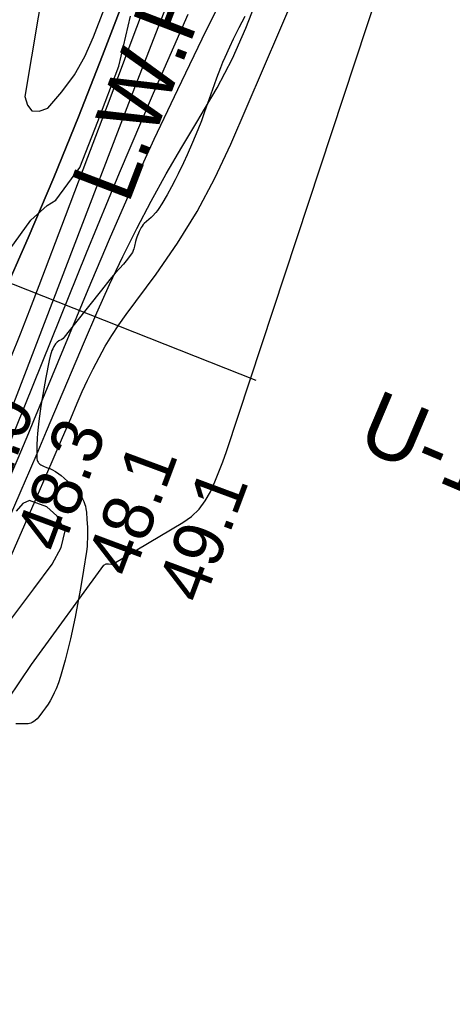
# Model space of a CAD drawing. Extents: x 3177385 to 3215275, y 903885 to 929304.
# Drawn here: x 3210555 to 3211129, y 925053 to 926363 of the extents above; entities that cross this region are included whole.
import ezdxf

# ---------------------------------------------------------------- set-up
doc = ezdxf.new("R2010")
doc.units = 0
for name, color, linetype in [('V-RIVR-EDGE', 7, 'Continuous'), ('V-RIVR-RANG', 7, 'Continuous'), ('V-RIVR-RANG-IDEN', 7, 'Continuous'), ('V-SITE-VEGE', 7, 'Continuous'), ('V-TOPO-DPTH', 7, 'Continuous'), ('V-TOPO-MAJR', 7, 'Continuous'), ('V-TOPO-MINR', 7, 'Continuous'), ('V-TOPO-WATR', 7, 'Continuous'), ('V-TOPO-WATR-IDEN', 7, 'Continuous')]:
    doc.layers.add(name, color=color, linetype=linetype)

msp = doc.modelspace()

# ---------------------------------------------------------------- linework, layer by layer
at = {"layer": 'V-RIVR-EDGE'}
for points in [[(3210542.1, 926058.8), (3210569.6, 926096.6), (3210591.3, 926116.1), (3210603.1, 926123.4), (3210634.9, 926166.8), (3210658.6, 926228.1), (3210686.6, 926301.5), (3210701.9, 926367.9)], [(3210544.4, 925568.1), (3210573.6, 925606.7), (3210598, 925639.7), (3210609.8, 925661.8), (3210615.1, 925683.9), (3210604.2, 925704), (3210590.8, 925715.7), (3210567.8, 925724.1), (3210559.1, 925720.2), (3210550.4, 925710.2)]]:
    msp.add_lwpolyline(points, dxfattribs=at)
at = {"layer": 'V-RIVR-RANG'}
msp.add_line((3210868.6, 925883.7), (3210124.8, 926178.3), dxfattribs=at)
at = {"layer": 'V-SITE-VEGE'}
for p, q in [((3210853.5, 926367.6), (3210845.8, 926352.4)), ((3210845.8, 926352.4), (3210838.2, 926337.1)), ((3210838.2, 926337.1), (3210833.4, 926326.8)), ((3210833.4, 926326.8), (3210827.1, 926313)), ((3210824.2, 926306.2), (3210821.5, 926299.4)), ((3210827.1, 926313), (3210824.2, 926306.2)), ((3210821.5, 926299.4), (3210816.2, 926285.6)), ((3210816.2, 926285.6), (3210812.9, 926276.4)), ((3210812.9, 926276.4), (3210799.8, 926239.3)), ((3210799.8, 926239.3), (3210796, 926228.8)), ((3210796, 926228.8), (3210791.3, 926216.8)), ((3210791.3, 926216.8), (3210784.4, 926200.2)), ((3210784.4, 926200.2), (3210777.2, 926183.7)), ((3210777.2, 926183.7), (3210772.3, 926172.8)), ((3210772.3, 926172.8), (3210765.4, 926158.3)), ((3210761.3, 926150.2), (3210756.4, 926140.9)), ((3210765.4, 926158.3), (3210761.3, 926150.2)), ((3210756.4, 926140.9), (3210750.6, 926130.5)), ((3210750.6, 926130.5), (3210743.6, 926118.6)), ((3210737.7, 926109.7), (3210735.6, 926107.1)), ((3210739.7, 926112.4), (3210737.7, 926109.7)), ((3210743.6, 926118.6), (3210739.7, 926112.4)), ((3210723, 926094.9), (3210720.3, 926092.4)), ((3210729.2, 926100.3), (3210723, 926094.9)), ((3210731.2, 926102.2), (3210729.2, 926100.3)), ((3210735.6, 926107.1), (3210731.2, 926102.2)), ((3210713.5, 926081.8), (3210710.6, 926074.2)), ((3210715.2, 926085.4), (3210713.5, 926081.8)), ((3210716.2, 926087.2), (3210715.2, 926085.4)), ((3210717.3, 926088.9), (3210716.2, 926087.2)), ((3210718.8, 926090.8), (3210717.3, 926088.9)), ((3210720.3, 926092.4), (3210718.8, 926090.8)), ((3210708.8, 926068.4), (3210707.4, 926062.4)), ((3210709.6, 926071.4), (3210708.8, 926068.4)), ((3210710.6, 926074.2), (3210709.6, 926071.4)), ((3210705.6, 926056.3), (3210704.5, 926054)), ((3210706.3, 926058.5), (3210705.6, 926056.3)), ((3210707.4, 926062.4), (3210706.3, 926058.5)), ((3210698, 926044.8), (3210692.7, 926038.5)), ((3210702.9, 926051.4), (3210698, 926044.8)), ((3210704.5, 926054), (3210702.9, 926051.4)), ((3210692.7, 926038.5), (3210681.8, 926026.2)), ((3210674.7, 926017.9), (3210663.3, 926003.6)), ((3210681.8, 926026.2), (3210674.7, 926017.9)), ((3210663.3, 926003.6), (3210629.2, 925960.2)), ((3210629.2, 925960.2), (3210614, 925941.1)), ((3210610.8, 925938.4), (3210607.1, 925936.3)), ((3210612.5, 925939.7), (3210610.8, 925938.4)), ((3210614, 925941.1), (3210612.5, 925939.7)), ((3210598.8, 925925.7), (3210597.8, 925923.5)), ((3210600.4, 925929.1), (3210598.8, 925925.7)), ((3210602.4, 925932.3), (3210600.4, 925929.1)), ((3210603.6, 925933.7), (3210602.4, 925932.3)), ((3210604.8, 925934.8), (3210603.6, 925933.7)), ((3210607.1, 925936.3), (3210604.8, 925934.8)), ((3210595.5, 925916.2), (3210594.2, 925910.5)), ((3210596.7, 925920.4), (3210595.5, 925916.2)), ((3210597.8, 925923.5), (3210596.7, 925920.4)), ((3210594.2, 925910.5), (3210589.7, 925887.8)), ((3210589.7, 925887.8), (3210585.7, 925865)), ((3210585.7, 925865), (3210583.2, 925849.8)), ((3210583.2, 925849.8), (3210580.4, 925829.5)), ((3210580.4, 925829.5), (3210578.9, 925817.8)), ((3210578, 925807.7), (3210577.6, 925797.5)), ((3210578.4, 925812.8), (3210578, 925807.7)), ((3210578.9, 925817.8), (3210578.4, 925812.8)), ((3210577.6, 925797.5), (3210577.6, 925790.7)), ((3210577.6, 925790.7), (3210577.7, 925781.7)), ((3210577.7, 925781.7), (3210577.8, 925779.8)), ((3210577.8, 925779.8), (3210578.1, 925777.9)), ((3210578.1, 925777.9), (3210578.5, 925776.7)), ((3210578.5, 925776.7), (3210579.3, 925775.1)), ((3210579.3, 925775.1), (3210579.9, 925774.2)), ((3210579.9, 925774.2), (3210581.5, 925772.7)), ((3210581.5, 925772.7), (3210583.1, 925771.6)), ((3210583.1, 925771.6), (3210586.7, 925769.9)), ((3210586.7, 925769.9), (3210590.7, 925768.3)), ((3210590.7, 925768.3), (3210594.8, 925766.8)), ((3210594.8, 925766.8), (3210597.4, 925765.6)), ((3210597.4, 925765.6), (3210602.3, 925762.7)), ((3210602.3, 925762.7), (3210607, 925759.5)), ((3210607, 925759.5), (3210610, 925757.3)), ((3210610, 925757.3), (3210613.9, 925754.1)), ((3210613.9, 925754.1), (3210619, 925749.7)), ((3210619, 925749.7), (3210625.6, 925743.4)), ((3210625.6, 925743.4), (3210629.3, 925739.6)), ((3210629.3, 925739.6), (3210632.7, 925735.6)), ((3210632.7, 925735.6), (3210634.7, 925732.7)), ((3210634.7, 925732.7), (3210637.2, 925728.7)), ((3210637.2, 925728.7), (3210638.5, 925726.3)), ((3210638.5, 925726.3), (3210640.2, 925722.7)), ((3210640.2, 925722.7), (3210641.4, 925719)), ((3210641.4, 925719), (3210642.1, 925716.5)), ((3210642.1, 925716.5), (3210642.8, 925713.2)), ((3210642.8, 925713.2), (3210643.4, 925708.6)), ((3210643.4, 925708.6), (3210644.2, 925698.8)), ((3210644.2, 925698.8), (3210644.8, 925688.9)), ((3210644.8, 925688.9), (3210645, 925682.3)), ((3210645, 925682.3), (3210644.9, 925673.6)), ((3210644.3, 925662.9), (3210643.5, 925656.4)), ((3210644.7, 925668.6), (3210644.3, 925662.9)), ((3210644.9, 925673.6), (3210644.7, 925668.6)), ((3210643.5, 925656.4), (3210639.8, 925631.8)), ((3210639.8, 925631.8), (3210635.7, 925607.3)), ((3210635.7, 925607.3), (3210632.7, 925590.9)), ((3210632.7, 925590.9), (3210628.4, 925569.2)), ((3210628.4, 925569.2), (3210622.3, 925540.2)), ((3210622.3, 925540.2), (3210619, 925526.1)), ((3210619, 925526.1), (3210615.4, 925512.1)), ((3210615.4, 925512.1), (3210612.8, 925502.8)), ((3210612.8, 925502.8), (3210609.1, 925490.4)), ((3210606.4, 925482.1), (3210603.2, 925474)), ((3210609.1, 925490.4), (3210606.4, 925482.1)), ((3210600.8, 925468.8), (3210597.4, 925462)), ((3210603.2, 925474), (3210600.8, 925468.8)), ((3210592.6, 925453.7), (3210589.3, 925448.8)), ((3210595.2, 925458.1), (3210592.6, 925453.7)), ((3210597.4, 925462), (3210595.2, 925458.1)), ((3210585.4, 925443.2), (3210580.4, 925436.8)), ((3210589.3, 925448.8), (3210585.4, 925443.2)), ((3210556.3, 925427.5), (3210550, 925427.4)), ((3210563.6, 925427.3), (3210556.3, 925427.5)), ((3210566, 925427.5), (3210563.6, 925427.3)), ((3210568.1, 925427.9), (3210566, 925427.5)), ((3210569.9, 925428.4), (3210568.1, 925427.9)), ((3210571.4, 925429.1), (3210569.9, 925428.4)), ((3210573.9, 925430.6), (3210571.4, 925429.1)), ((3210575.6, 925431.9), (3210573.9, 925430.6)), ((3210578.1, 925434.2), (3210575.6, 925431.9)), ((3210580.4, 925436.8), (3210578.1, 925434.2))]:
    msp.add_line(p, q, dxfattribs=at)
at = {"layer": 'V-TOPO-DPTH'}
for points in [[(3209958.6, 924594.2), (3210184.4, 925178.7), (3210227.8, 925289), (3210272.2, 925398.9), (3210318, 925508.2), (3210364.7, 925617.2), (3210431.3, 925769.5), (3210445.5, 925801.9), (3210459.9, 925834.4), (3210474.3, 925866.7), (3210488.7, 925899.1), (3210531.1, 925993.5), (3210566.2, 926073.3), (3210600.3, 926153.5), (3210633.1, 926234.3), (3210664.9, 926315.4), (3210820.7, 926721.9)], [(3210820.7, 926721.9), (3210664.9, 926315.4), (3210633.1, 926234.3), (3210600.3, 926153.5), (3210566.2, 926073.3), (3210531.1, 925993.5), (3210488.7, 925899.1), (3210474.3, 925866.7), (3210459.9, 925834.4), (3210445.5, 925801.9), (3210431.3, 925769.5), (3210364.7, 925617.2), (3210318, 925508.2), (3210272.2, 925398.9), (3210227.8, 925289), (3210184.4, 925178.7), (3209958.6, 924594.2)], [(3210028.2, 924609.4), (3210463.6, 925646.7), (3210474.8, 925673.5), (3210486, 925700.5), (3210497, 925727.4), (3210508, 925754.4), (3210528.4, 925804.7), (3210529.1, 925806.6), (3210530.6, 925810.3), (3210531.3, 925812.1), (3210705.4, 926267.2), (3210735.4, 926344.9), (3210765.8, 926422.3)]]:
    msp.add_lwpolyline(points, dxfattribs=at)
at = {"layer": 'V-TOPO-MAJR'}
msp.add_lwpolyline([(3210249, 925023.4), (3210557, 925737.7), (3210568.2, 925763.9), (3210579.4, 925790), (3210590.5, 925816.3), (3210601.6, 925842.5), (3210640.9, 925935.7), (3210657.3, 925973.6), (3210674.2, 926011.3), (3210692, 926048.5), (3210710.2, 926085.6), (3210729.4, 926122.2), (3210749.2, 926158.4), (3210769.9, 926194), (3210791.4, 926229.3), (3210794.6, 926234.5), (3210816.8, 926272.7), (3210837.2, 926311.7), (3210855, 926352.1), (3210871.1, 926393.2)], dxfattribs=at)
at = {"layer": 'V-TOPO-MINR'}
for points in [[(3210649.6, 926785.9), (3210561.6, 926261.2), (3210565.3, 926249.4), (3210571.2, 926242.1), (3210580.6, 926241.6), (3210592.3, 926245.6), (3210610.8, 926267.1), (3210627.5, 926289.8), (3210641.2, 926314.4), (3210653, 926340.3), (3210784.9, 926683.1)], [(3210123.7, 924559), (3210406.1, 925217.3), (3210441.5, 925292.8), (3210480.2, 925366.4), (3210523.8, 925437.3), (3210570.6, 925506.3), (3210666.8, 925638.4), (3210669.5, 925640.3), (3210672.8, 925640.1), (3210676.4, 925639.6), (3210678.1, 925640), (3210679.9, 925640.7), (3210771.5, 925695), (3210782.8, 925703.2), (3210792.9, 925712.6), (3210801.2, 925723.6), (3210808.2, 925735.8), (3210813.9, 925749), (3210819.4, 925762.3), (3210824.4, 925775.7), (3210829.2, 925789.3), (3211109.4, 926639)], [(3210088, 924607.1), (3210578.4, 925731.1), (3210589.5, 925756.7), (3210600.6, 925782.2), (3210611.6, 925807.8), (3210622.6, 925833.3), (3210631.1, 925853.4), (3210638, 925868.9), (3210645.1, 925884.2), (3210652.5, 925899.4), (3210660.3, 925914.4), (3210668.5, 925929.2), (3210677.2, 925943.6), (3210686.5, 925957.7), (3210696.3, 925971.5), (3210735.9, 926024.9), (3210764.3, 926066), (3210790.6, 926108.3), (3210813.9, 926152.4), (3210835.2, 926197.6), (3210943.7, 926450.6)], [(3210028.2, 924609.4), (3210463.6, 925646.7), (3210474.8, 925673.5), (3210486, 925700.5), (3210497, 925727.4), (3210508, 925754.4), (3210528.4, 925804.7), (3210529.1, 925806.6), (3210530.6, 925810.3), (3210531.3, 925812.1), (3210705.4, 926267.2), (3210735.4, 926344.9), (3210765.8, 926422.3)], [(3210022.3, 924696.3), (3210476.3, 925754.9), (3210489.8, 925786.6), (3210503.2, 925818.3), (3210516.6, 925850.1), (3210529.9, 925881.8), (3210543, 925913.7), (3210555.9, 925945.7), (3210568.5, 925977.7), (3210580.8, 926009.9), (3210615.8, 926102), (3210645.5, 926180.3), (3210675, 926258.6), (3210704.4, 926337), (3210733.7, 926415.5)], [(3210035.5, 924590.9), (3210303.9, 925230.3), (3210343.9, 925325.8), (3210383.9, 925421.3), (3210423.7, 925516.8), (3210463.6, 925612.4), (3210536.2, 925786.8), (3210539.6, 925795.2), (3210543.1, 925803.5), (3210546.5, 925811.9), (3210549.9, 925820.3), (3210643.8, 926053.2), (3210687.6, 926159.6), (3210732.4, 926265.5), (3210778.7, 926370.7)], [(3210219.2, 924992.5), (3210282.1, 925141.7), (3210345.2, 925290.9), (3210408.4, 925440.1), (3210545.9, 925763.9), (3210553, 925780.6), (3210560, 925797.2), (3210567, 925814), (3210573.9, 925830.7), (3210645.8, 926004.6), (3210674.2, 926071.6), (3210703.3, 926138.3), (3210733.6, 926204.5), (3210764.7, 926270.4), (3210802.6, 926348.8), (3210815.6, 926375.1)]]:
    msp.add_lwpolyline(points, dxfattribs=at)
at = {"layer": 'V-TOPO-WATR'}
msp.add_lwpolyline([(3209958.6, 924594.2), (3210184.4, 925178.7), (3210227.8, 925289), (3210272.2, 925398.9), (3210318, 925508.2), (3210364.7, 925617.2), (3210431.3, 925769.5), (3210445.5, 925801.9), (3210459.9, 925834.4), (3210474.3, 925866.7), (3210488.7, 925899.1), (3210531.1, 925993.5), (3210566.2, 926073.3), (3210600.3, 926153.5), (3210633.1, 926234.3), (3210664.9, 926315.4), (3210820.7, 926721.9)], dxfattribs=at)

# ---------------------------------------------------------------- texts
at = {"layer": 'V-RIVR-RANG'}
for s, p in [('22.0', (3210515, 925684.2)), ('48.3', (3210609.7, 925652.1)), ('48.1', (3210704.3, 925619.6)), ('49.1', (3210798.1, 925584.8))]:
    msp.add_text(s, height=67, rotation=69.5183, dxfattribs=at).set_placement(p)
at = {"layer": 'V-RIVR-RANG-IDEN'}
msp.add_text('U-120', height=83, rotation=337.0618, dxfattribs=at).set_placement((3210999.6, 925795.9))
at = {"layer": 'V-TOPO-WATR-IDEN'}
msp.add_text('L.W.R.P.', height=83, rotation=69.032, dxfattribs=at).set_placement((3210699, 926116.4))

doc.saveas('drawing.dxf')
